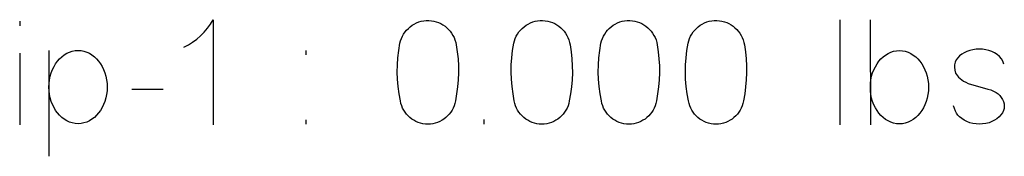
# Model space of a CAD drawing. Header units: inches. Extents: x 1880 to 2363, y -453 to -54.
# Tile 640 of 656: x 1914.7899 to 1915.0719, y -66.307 to -66.268. Entities that reach past the tile are written whole.
import ezdxf

# ---------------------------------------------------------------- set-up
doc = ezdxf.new("R2010")
doc.units = ezdxf.units.IN
doc.header["$LTSCALE"] = 0.5
doc.header["$MEASUREMENT"] = 0

msp = doc.modelspace()

# ---------------------------------------------------------------- linework, layer by layer
at = {"color": 7, "linetype": 'Continuous'}
for p, q in [((1914.78991, -66.26845), (1914.78992, -66.26974)), ((1914.84367, -66.27046), (1914.84452, -66.26929)), ((1914.84452, -66.26929), (1914.84529, -66.26804)), ((1914.84529, -66.26804), (1914.84529, -66.29804)), ((1914.90173, -66.27003), (1914.90229, -66.26962)), ((1914.90229, -66.26962), (1914.90289, -66.26926)), ((1914.90289, -66.26926), (1914.90352, -66.26895)), ((1914.90352, -66.26895), (1914.90419, -66.26868)), ((1914.90419, -66.26868), (1914.90488, -66.26847)), ((1914.90488, -66.26847), (1914.90559, -66.26833)), ((1914.90559, -66.26833), (1914.90631, -66.26826)), ((1914.90631, -66.26826), (1914.90705, -66.26824)), ((1914.90705, -66.26824), (1914.90779, -66.2683)), ((1914.90779, -66.2683), (1914.9085, -66.26841)), ((1914.9085, -66.26841), (1914.9092, -66.26859)), ((1914.9092, -66.26859), (1914.90987, -66.26883)), ((1914.90987, -66.26883), (1914.91051, -66.26912)), ((1914.91051, -66.26912), (1914.91112, -66.26946)), ((1914.91112, -66.26946), (1914.9117, -66.26986)), ((1914.93434, -66.27003), (1914.9349, -66.26962)), ((1914.9349, -66.26962), (1914.9355, -66.26926)), ((1914.9355, -66.26926), (1914.93614, -66.26895)), ((1914.93614, -66.26895), (1914.9368, -66.26868)), ((1914.9368, -66.26868), (1914.93749, -66.26847)), ((1914.93749, -66.26847), (1914.9382, -66.26833)), ((1914.9382, -66.26833), (1914.93893, -66.26826)), ((1914.93893, -66.26826), (1914.93966, -66.26824)), ((1914.93966, -66.26824), (1914.9404, -66.2683)), ((1914.9404, -66.2683), (1914.94111, -66.26841)), ((1914.94111, -66.26841), (1914.94181, -66.26859)), ((1914.94181, -66.26859), (1914.94248, -66.26883)), ((1914.94248, -66.26883), (1914.94313, -66.26912)), ((1914.94313, -66.26912), (1914.94373, -66.26946)), ((1914.94373, -66.26946), (1914.94431, -66.26986)), ((1914.95928, -66.27003), (1914.95984, -66.26962)), ((1914.95984, -66.26962), (1914.96044, -66.26926)), ((1914.96044, -66.26926), (1914.96108, -66.26895)), ((1914.96108, -66.26895), (1914.96174, -66.26868)), ((1914.96174, -66.26868), (1914.96243, -66.26847)), ((1914.96243, -66.26847), (1914.96314, -66.26833)), ((1914.96314, -66.26833), (1914.96387, -66.26826)), ((1914.96387, -66.26826), (1914.9646, -66.26824)), ((1914.9646, -66.26824), (1914.96534, -66.2683)), ((1914.96534, -66.2683), (1914.96605, -66.26841)), ((1914.96605, -66.26841), (1914.96675, -66.26859)), ((1914.96675, -66.26859), (1914.96742, -66.26883)), ((1914.96742, -66.26883), (1914.96807, -66.26912)), ((1914.96807, -66.26912), (1914.96867, -66.26946)), ((1914.96867, -66.26946), (1914.96925, -66.26986)), ((1914.98422, -66.27003), (1914.98478, -66.26962)), ((1914.98478, -66.26962), (1914.98538, -66.26926)), ((1914.98538, -66.26926), (1914.98602, -66.26895)), ((1914.98602, -66.26895), (1914.98668, -66.26868)), ((1914.98668, -66.26868), (1914.98737, -66.26847)), ((1914.98737, -66.26847), (1914.98808, -66.26833)), ((1914.98808, -66.26833), (1914.98881, -66.26826)), ((1914.98881, -66.26826), (1914.98954, -66.26824)), ((1914.98954, -66.26824), (1914.99028, -66.2683)), ((1914.99028, -66.2683), (1914.99099, -66.26841)), ((1914.99099, -66.26841), (1914.99169, -66.26859)), ((1914.99169, -66.26859), (1914.99236, -66.26883)), ((1914.99236, -66.26883), (1914.99301, -66.26912)), ((1914.99301, -66.26912), (1914.99361, -66.26946)), ((1914.99361, -66.26946), (1914.99419, -66.26986)), ((1915.02473, -66.26808), (1915.02474, -66.29804)), ((1915.03348, -66.26804), (1915.03349, -66.29804)), ((1914.8417, -66.2726), (1914.84273, -66.27157)), ((1914.84273, -66.27157), (1914.84367, -66.27046)), ((1914.89951, -66.27272), (1914.89986, -66.27211)), ((1914.89986, -66.27211), (1914.90026, -66.27152)), ((1914.90026, -66.27152), (1914.90071, -66.27098)), ((1914.90071, -66.27098), (1914.9012, -66.27049)), ((1914.9012, -66.27049), (1914.90173, -66.27003)), ((1914.9117, -66.26986), (1914.91223, -66.2703)), ((1914.91223, -66.2703), (1914.91273, -66.27079)), ((1914.91273, -66.27079), (1914.91318, -66.27131)), ((1914.91318, -66.27131), (1914.9136, -66.27188)), ((1914.9136, -66.27188), (1914.91397, -66.27249)), ((1914.91397, -66.27249), (1914.91429, -66.27314)), ((1914.93212, -66.27272), (1914.93248, -66.27211)), ((1914.93248, -66.27211), (1914.93288, -66.27152)), ((1914.93288, -66.27152), (1914.93333, -66.27098)), ((1914.93333, -66.27098), (1914.93381, -66.27049)), ((1914.93381, -66.27049), (1914.93434, -66.27003)), ((1914.94431, -66.26986), (1914.94484, -66.2703)), ((1914.94484, -66.2703), (1914.94534, -66.27079)), ((1914.94534, -66.27079), (1914.9458, -66.27131)), ((1914.9458, -66.27131), (1914.94621, -66.27188)), ((1914.94621, -66.27188), (1914.94658, -66.27249)), ((1914.94658, -66.27249), (1914.94691, -66.27314)), ((1914.95706, -66.27272), (1914.95742, -66.27211)), ((1914.95742, -66.27211), (1914.95782, -66.27152)), ((1914.95782, -66.27152), (1914.95827, -66.27098)), ((1914.95827, -66.27098), (1914.95875, -66.27049)), ((1914.95875, -66.27049), (1914.95928, -66.27003)), ((1914.96925, -66.26986), (1914.96978, -66.2703)), ((1914.96978, -66.2703), (1914.97028, -66.27079)), ((1914.97028, -66.27079), (1914.97074, -66.27131)), ((1914.97074, -66.27131), (1914.97115, -66.27188)), ((1914.97115, -66.27188), (1914.97152, -66.27249)), ((1914.97152, -66.27249), (1914.97185, -66.27314)), ((1914.982, -66.27272), (1914.98236, -66.27211)), ((1914.98236, -66.27211), (1914.98276, -66.27152)), ((1914.98276, -66.27152), (1914.98321, -66.27098)), ((1914.98321, -66.27098), (1914.98369, -66.27049)), ((1914.98369, -66.27049), (1914.98422, -66.27003)), ((1914.99419, -66.26986), (1914.99472, -66.2703)), ((1914.99472, -66.2703), (1914.99522, -66.27079)), ((1914.99522, -66.27079), (1914.99568, -66.27131)), ((1914.99568, -66.27131), (1914.99609, -66.27188)), ((1914.99609, -66.27188), (1914.99646, -66.27249)), ((1914.99646, -66.27249), (1914.99679, -66.27314)), ((1914.83691, -66.27583), (1914.83821, -66.27516)), ((1914.83821, -66.27516), (1914.83944, -66.2744)), ((1914.83944, -66.2744), (1914.8406, -66.27354)), ((1914.8406, -66.27354), (1914.8417, -66.2726)), ((1914.89846, -66.27682), (1914.8988, -66.27476)), ((1914.8988, -66.27476), (1914.89897, -66.27405)), ((1914.89897, -66.27405), (1914.89921, -66.27336)), ((1914.89921, -66.27336), (1914.89951, -66.27272)), ((1914.91429, -66.27314), (1914.91456, -66.27381)), ((1914.91456, -66.27381), (1914.91477, -66.2745)), ((1914.91477, -66.2745), (1914.91492, -66.27521)), ((1914.91492, -66.27521), (1914.91521, -66.27721)), ((1914.93107, -66.27682), (1914.93141, -66.27476)), ((1914.93141, -66.27476), (1914.93159, -66.27405)), ((1914.93159, -66.27405), (1914.93183, -66.27336)), ((1914.93183, -66.27336), (1914.93212, -66.27272)), ((1914.94691, -66.27314), (1914.94718, -66.27381)), ((1914.94718, -66.27381), (1914.94739, -66.2745)), ((1914.94739, -66.2745), (1914.94754, -66.27521)), ((1914.94754, -66.27521), (1914.94783, -66.27721)), ((1914.95601, -66.27682), (1914.95635, -66.27476)), ((1914.95635, -66.27476), (1914.95653, -66.27405)), ((1914.95653, -66.27405), (1914.95677, -66.27336)), ((1914.95677, -66.27336), (1914.95706, -66.27272)), ((1914.97185, -66.27314), (1914.97212, -66.27381)), ((1914.97212, -66.27381), (1914.97233, -66.2745)), ((1914.97233, -66.2745), (1914.97248, -66.27521)), ((1914.97248, -66.27521), (1914.97277, -66.27721)), ((1914.98095, -66.27682), (1914.98129, -66.27476)), ((1914.98129, -66.27476), (1914.98147, -66.27405)), ((1914.98147, -66.27405), (1914.98171, -66.27336)), ((1914.98171, -66.27336), (1914.982, -66.27272)), ((1914.99679, -66.27314), (1914.99706, -66.27381)), ((1914.99706, -66.27381), (1914.99727, -66.2745)), ((1914.99727, -66.2745), (1914.99742, -66.27521)), ((1914.99742, -66.27521), (1914.99771, -66.27721)), ((1914.78991, -66.27761), (1914.78992, -66.29804)), ((1914.79829, -66.27678), (1914.7983, -66.30699)), ((1914.80195, -66.27859), (1914.80264, -66.27806)), ((1914.80264, -66.27806), (1914.80337, -66.27761)), ((1914.80337, -66.27761), (1914.80414, -66.27725)), ((1914.80414, -66.27725), (1914.80494, -66.27699)), ((1914.80494, -66.27699), (1914.80577, -66.27684)), ((1914.80577, -66.27684), (1914.80662, -66.27678)), ((1914.80662, -66.27678), (1914.80748, -66.27684)), ((1914.80748, -66.27684), (1914.80831, -66.27699)), ((1914.80831, -66.27699), (1914.80911, -66.27725)), ((1914.80911, -66.27725), (1914.80988, -66.27761)), ((1914.80988, -66.27761), (1914.81061, -66.27806)), ((1914.81061, -66.27806), (1914.81129, -66.27859)), ((1914.87192, -66.27807), (1914.87192, -66.27682)), ((1914.89822, -66.27887), (1914.89846, -66.27682)), ((1914.91521, -66.27721), (1914.91542, -66.27921)), ((1914.93083, -66.27887), (1914.93107, -66.27682)), ((1914.94783, -66.27721), (1914.94803, -66.27921)), ((1914.95577, -66.27887), (1914.95601, -66.27682)), ((1914.97277, -66.27721), (1914.97297, -66.27921)), ((1914.98071, -66.27887), (1914.98095, -66.27682)), ((1914.99771, -66.27721), (1914.99791, -66.27921)), ((1915.03715, -66.27863), (1915.03783, -66.27811)), ((1915.03783, -66.27811), (1915.03857, -66.27766)), ((1915.03857, -66.27766), (1915.03933, -66.27729)), ((1915.03933, -66.27729), (1915.04014, -66.27703)), ((1915.04014, -66.27703), (1915.04096, -66.27688)), ((1915.04096, -66.27688), (1915.04182, -66.27682)), ((1915.04182, -66.27682), (1915.04268, -66.27688)), ((1915.04268, -66.27688), (1915.04351, -66.27703)), ((1915.04351, -66.27703), (1915.0443, -66.27729)), ((1915.0443, -66.27729), (1915.04507, -66.27766)), ((1915.04507, -66.27766), (1915.0458, -66.27811)), ((1915.0458, -66.27811), (1915.04649, -66.27863)), ((1915.05966, -66.2779), (1915.05905, -66.27838)), ((1915.06035, -66.27746), (1915.05966, -66.2779)), ((1915.0611, -66.27709), (1915.06035, -66.27746)), ((1915.06194, -66.2768), (1915.0611, -66.27709)), ((1915.06285, -66.27658), (1915.06194, -66.2768)), ((1915.06378, -66.27645), (1915.06285, -66.27658)), ((1915.06471, -66.27641), (1915.06378, -66.27645)), ((1915.06563, -66.27645), (1915.06471, -66.27641)), ((1915.06654, -66.27658), (1915.06563, -66.27645)), ((1915.06745, -66.2768), (1915.06654, -66.27658)), ((1915.06829, -66.27711), (1915.06745, -66.2768)), ((1915.06908, -66.27748), (1915.06829, -66.27711)), ((1915.06981, -66.27794), (1915.06908, -66.27748)), ((1915.07049, -66.27852), (1915.06981, -66.27794)), ((1914.79974, -66.28139), (1914.80021, -66.28059)), ((1914.80021, -66.28059), (1914.80074, -66.27985)), ((1914.80074, -66.27985), (1914.80132, -66.27919)), ((1914.80132, -66.27919), (1914.80195, -66.27859)), ((1914.81129, -66.27859), (1914.81192, -66.27919)), ((1914.81192, -66.27919), (1914.81251, -66.27985)), ((1914.81251, -66.27985), (1914.81304, -66.28059)), ((1914.81304, -66.28059), (1914.81351, -66.28139)), ((1914.89804, -66.28299), (1914.89808, -66.28093)), ((1914.89808, -66.28093), (1914.89822, -66.27887)), ((1914.91542, -66.27921), (1914.91553, -66.28121)), ((1914.93066, -66.28299), (1914.93069, -66.28093)), ((1914.93069, -66.28093), (1914.93083, -66.27887)), ((1914.94803, -66.27921), (1914.94814, -66.28121)), ((1914.9556, -66.28299), (1914.95563, -66.28093)), ((1914.95563, -66.28093), (1914.95577, -66.27887)), ((1914.97297, -66.27921), (1914.97308, -66.28121)), ((1914.98054, -66.28299), (1914.98057, -66.28093)), ((1914.98057, -66.28093), (1914.98071, -66.27887)), ((1914.99791, -66.27921), (1914.99802, -66.28121)), ((1915.03493, -66.28143), (1915.0354, -66.28063)), ((1915.0354, -66.28063), (1915.03593, -66.27989)), ((1915.03593, -66.27989), (1915.03652, -66.27923)), ((1915.03652, -66.27923), (1915.03715, -66.27863)), ((1915.04649, -66.27863), (1915.04712, -66.27923)), ((1915.04712, -66.27923), (1915.0477, -66.27989)), ((1915.0477, -66.27989), (1915.04824, -66.28063)), ((1915.04824, -66.28063), (1915.04871, -66.28143)), ((1915.05762, -66.28087), (1915.05758, -66.28161)), ((1915.0578, -66.28018), (1915.05762, -66.28087)), ((1915.0581, -66.27952), (1915.0578, -66.28018)), ((1915.05852, -66.27892), (1915.0581, -66.27952)), ((1915.05905, -66.27838), (1915.05852, -66.27892)), ((1915.07104, -66.27917), (1915.07049, -66.27852)), ((1915.07144, -66.27989), (1915.07104, -66.27917)), ((1915.07172, -66.28068), (1915.07144, -66.27989)), ((1914.79867, -66.28417), (1914.79896, -66.28319)), ((1914.79896, -66.28319), (1914.79932, -66.28226)), ((1914.79932, -66.28226), (1914.79974, -66.28139)), ((1914.81351, -66.28139), (1914.81393, -66.28226)), ((1914.81393, -66.28226), (1914.81429, -66.28319)), ((1914.81429, -66.28319), (1914.81459, -66.28417)), ((1914.89811, -66.28504), (1914.89804, -66.28299)), ((1914.91554, -66.2832), (1914.91547, -66.28519)), ((1914.91553, -66.28121), (1914.91554, -66.2832)), ((1914.93072, -66.28504), (1914.93066, -66.28299)), ((1914.94816, -66.2832), (1914.94808, -66.28519)), ((1914.94814, -66.28121), (1914.94816, -66.2832)), ((1914.95566, -66.28504), (1914.9556, -66.28299)), ((1914.9731, -66.2832), (1914.97302, -66.28519)), ((1914.97308, -66.28121), (1914.9731, -66.2832)), ((1914.9806, -66.28504), (1914.98054, -66.28299)), ((1914.99804, -66.2832), (1914.99796, -66.28519)), ((1914.99802, -66.28121), (1914.99804, -66.2832)), ((1915.03386, -66.28418), (1915.03415, -66.28321)), ((1915.03415, -66.28321), (1915.03451, -66.28229)), ((1915.03451, -66.28229), (1915.03493, -66.28143)), ((1915.04871, -66.28143), (1915.04912, -66.28229)), ((1915.04912, -66.28229), (1915.04948, -66.28321)), ((1915.04948, -66.28321), (1915.04978, -66.28418)), ((1915.05758, -66.28161), (1915.05768, -66.28241)), ((1915.05768, -66.28241), (1915.05792, -66.28325)), ((1915.05792, -66.28325), (1915.05813, -66.28367)), ((1915.05813, -66.28367), (1915.05841, -66.28407)), ((1914.7983, -66.28727), (1914.79834, -66.28621)), ((1914.79834, -66.28621), (1914.79846, -66.28517)), ((1914.79846, -66.28517), (1914.79867, -66.28417)), ((1914.81459, -66.28417), (1914.81479, -66.28517)), ((1914.81479, -66.28517), (1914.81492, -66.28621)), ((1914.81492, -66.28621), (1914.81496, -66.28727)), ((1914.89828, -66.2871), (1914.89811, -66.28504)), ((1914.91547, -66.28519), (1914.91529, -66.28718)), ((1914.9309, -66.2871), (1914.93072, -66.28504)), ((1914.94808, -66.28519), (1914.94791, -66.28718)), ((1914.95584, -66.2871), (1914.95566, -66.28504)), ((1914.97302, -66.28519), (1914.97285, -66.28718)), ((1914.98078, -66.2871), (1914.9806, -66.28504)), ((1914.99796, -66.28519), (1914.99779, -66.28718)), ((1915.03349, -66.28727), (1915.03353, -66.28621)), ((1915.03353, -66.28621), (1915.03366, -66.28517)), ((1915.03366, -66.28517), (1915.03386, -66.28418)), ((1915.04978, -66.28418), (1915.04998, -66.28517)), ((1915.04998, -66.28517), (1915.05011, -66.28621)), ((1915.05011, -66.28621), (1915.05015, -66.28727)), ((1915.05841, -66.28407), (1915.05876, -66.28446)), ((1915.05876, -66.28446), (1915.05918, -66.28483)), ((1915.05918, -66.28483), (1915.05966, -66.28519)), ((1915.05966, -66.28519), (1915.06021, -66.28554)), ((1915.06021, -66.28554), (1915.06084, -66.28587)), ((1915.06084, -66.28587), (1915.06153, -66.28619)), ((1915.06153, -66.28619), (1915.06716, -66.28781)), ((1914.79834, -66.28833), (1914.7983, -66.28727)), ((1914.79846, -66.28936), (1914.79834, -66.28833)), ((1914.79867, -66.29035), (1914.79846, -66.28936)), ((1914.81479, -66.28936), (1914.81459, -66.29035)), ((1914.81492, -66.28833), (1914.81479, -66.28936)), ((1914.81496, -66.28727), (1914.81492, -66.28833)), ((1914.82205, -66.28781), (1914.83101, -66.28781)), ((1914.89855, -66.28916), (1914.89828, -66.2871)), ((1914.89893, -66.29121), (1914.89855, -66.28916)), ((1914.91503, -66.28917), (1914.91468, -66.29116)), ((1914.91529, -66.28718), (1914.91503, -66.28917)), ((1914.93117, -66.28916), (1914.9309, -66.2871)), ((1914.93154, -66.29121), (1914.93117, -66.28916)), ((1914.94764, -66.28917), (1914.94729, -66.29116)), ((1914.94791, -66.28718), (1914.94764, -66.28917)), ((1914.95611, -66.28916), (1914.95584, -66.2871)), ((1914.95648, -66.29121), (1914.95611, -66.28916)), ((1914.97258, -66.28917), (1914.97223, -66.29116)), ((1914.97285, -66.28718), (1914.97258, -66.28917)), ((1914.98105, -66.28916), (1914.98078, -66.2871)), ((1914.98142, -66.29121), (1914.98105, -66.28916)), ((1914.99752, -66.28917), (1914.99717, -66.29116)), ((1914.99779, -66.28718), (1914.99752, -66.28917)), ((1915.03353, -66.28835), (1915.03349, -66.28727)), ((1915.03366, -66.28939), (1915.03353, -66.28835)), ((1915.03386, -66.2904), (1915.03366, -66.28939)), ((1915.04998, -66.28939), (1915.04978, -66.2904)), ((1915.05011, -66.28835), (1915.04998, -66.28939)), ((1915.05015, -66.28727), (1915.05011, -66.28835)), ((1915.06716, -66.28781), (1915.06803, -66.28808)), ((1915.06803, -66.28808), (1915.0688, -66.28841)), ((1915.0688, -66.28841), (1915.06948, -66.28878)), ((1915.06948, -66.28878), (1915.07007, -66.28922)), ((1915.07007, -66.28922), (1915.07057, -66.28969)), ((1914.79896, -66.29133), (1914.79867, -66.29035)), ((1914.79932, -66.29225), (1914.79896, -66.29133)), ((1914.79974, -66.29311), (1914.79932, -66.29225)), ((1914.81393, -66.29225), (1914.81351, -66.29311)), ((1914.81429, -66.29133), (1914.81393, -66.29225)), ((1914.81459, -66.29035), (1914.81429, -66.29133)), ((1914.89908, -66.29191), (1914.89893, -66.29121)), ((1914.89929, -66.29259), (1914.89908, -66.29191)), ((1914.91452, -66.29191), (1914.91431, -66.29259)), ((1914.91467, -66.29121), (1914.91452, -66.29191)), ((1914.9317, -66.29191), (1914.93154, -66.29121)), ((1914.93191, -66.29259), (1914.9317, -66.29191)), ((1914.94713, -66.29191), (1914.94692, -66.29259)), ((1914.94729, -66.29121), (1914.94713, -66.29191)), ((1914.95664, -66.29191), (1914.95648, -66.29121)), ((1914.95685, -66.29259), (1914.95664, -66.29191)), ((1914.97207, -66.29191), (1914.97186, -66.29259)), ((1914.97223, -66.29121), (1914.97207, -66.29191)), ((1914.98158, -66.29191), (1914.98142, -66.29121)), ((1914.98179, -66.29259), (1914.98158, -66.29191)), ((1914.99701, -66.29191), (1914.9968, -66.29259)), ((1914.99717, -66.29121), (1914.99701, -66.29191)), ((1915.03415, -66.29137), (1915.03386, -66.2904)), ((1915.03451, -66.29229), (1915.03415, -66.29137)), ((1915.03493, -66.29315), (1915.03451, -66.29229)), ((1915.04912, -66.29229), (1915.04871, -66.29315)), ((1915.04948, -66.29137), (1915.04912, -66.29229)), ((1915.04978, -66.2904), (1915.04948, -66.29137)), ((1915.07057, -66.28969), (1915.07099, -66.29021)), ((1915.07099, -66.29021), (1915.07135, -66.29077)), ((1915.07135, -66.29077), (1915.07164, -66.29137)), ((1915.07164, -66.29137), (1915.0718, -66.29202)), ((1915.0718, -66.29202), (1915.07185, -66.29266)), ((1914.80021, -66.2939), (1914.79974, -66.29311)), ((1914.80074, -66.29464), (1914.80021, -66.2939)), ((1914.80132, -66.29531), (1914.80074, -66.29464)), ((1914.81251, -66.29464), (1914.81192, -66.29531)), ((1914.81304, -66.2939), (1914.81251, -66.29464)), ((1914.81351, -66.29311), (1914.81304, -66.2939)), ((1914.89956, -66.29324), (1914.89929, -66.29259)), ((1914.89988, -66.29386), (1914.89956, -66.29324)), ((1914.90026, -66.29444), (1914.89988, -66.29386)), ((1914.90068, -66.29498), (1914.90026, -66.29444)), ((1914.90114, -66.29548), (1914.90068, -66.29498)), ((1914.91292, -66.29498), (1914.91246, -66.29548)), ((1914.91334, -66.29444), (1914.91292, -66.29498)), ((1914.91372, -66.29386), (1914.91334, -66.29444)), ((1914.91404, -66.29324), (1914.91372, -66.29386)), ((1914.91431, -66.29259), (1914.91404, -66.29324)), ((1914.93217, -66.29324), (1914.93191, -66.29259)), ((1914.93249, -66.29386), (1914.93217, -66.29324)), ((1914.93287, -66.29444), (1914.93249, -66.29386)), ((1914.93329, -66.29498), (1914.93287, -66.29444)), ((1914.93375, -66.29548), (1914.93329, -66.29498)), ((1914.94554, -66.29498), (1914.94508, -66.29548)), ((1914.94596, -66.29444), (1914.94554, -66.29498)), ((1914.94633, -66.29386), (1914.94596, -66.29444)), ((1914.94665, -66.29324), (1914.94633, -66.29386)), ((1914.94692, -66.29259), (1914.94665, -66.29324)), ((1914.95711, -66.29324), (1914.95685, -66.29259)), ((1914.95743, -66.29386), (1914.95711, -66.29324)), ((1914.95781, -66.29444), (1914.95743, -66.29386)), ((1914.95823, -66.29498), (1914.95781, -66.29444)), ((1914.95869, -66.29548), (1914.95823, -66.29498)), ((1914.97048, -66.29498), (1914.97002, -66.29548)), ((1914.9709, -66.29444), (1914.97048, -66.29498)), ((1914.97127, -66.29386), (1914.9709, -66.29444)), ((1914.97159, -66.29324), (1914.97127, -66.29386)), ((1914.97186, -66.29259), (1914.97159, -66.29324)), ((1914.98205, -66.29324), (1914.98179, -66.29259)), ((1914.98237, -66.29386), (1914.98205, -66.29324)), ((1914.98275, -66.29444), (1914.98237, -66.29386)), ((1914.98317, -66.29498), (1914.98275, -66.29444)), ((1914.98363, -66.29548), (1914.98317, -66.29498)), ((1914.99542, -66.29498), (1914.99496, -66.29548)), ((1914.99584, -66.29444), (1914.99542, -66.29498)), ((1914.99621, -66.29386), (1914.99584, -66.29444)), ((1914.99653, -66.29324), (1914.99621, -66.29386)), ((1914.9968, -66.29259), (1914.99653, -66.29324)), ((1915.0354, -66.29395), (1915.03493, -66.29315)), ((1915.03593, -66.29468), (1915.0354, -66.29395)), ((1915.03652, -66.29535), (1915.03593, -66.29468)), ((1915.0477, -66.29468), (1915.04712, -66.29535)), ((1915.04824, -66.29395), (1915.0477, -66.29468)), ((1915.04871, -66.29315), (1915.04824, -66.29395)), ((1915.05788, -66.29414), (1915.05734, -66.29257)), ((1915.05816, -66.29471), (1915.05788, -66.29414)), ((1915.05855, -66.29525), (1915.05816, -66.29471)), ((1915.07129, -66.29462), (1915.07088, -66.29522)), ((1915.07159, -66.29398), (1915.07129, -66.29462)), ((1915.07179, -66.29332), (1915.07159, -66.29398)), ((1915.07185, -66.29266), (1915.07179, -66.29332)), ((1914.80195, -66.29591), (1914.80132, -66.29531)), ((1914.80264, -66.29643), (1914.80195, -66.29591)), ((1914.80337, -66.29688), (1914.80264, -66.29643)), ((1914.80414, -66.29724), (1914.80337, -66.29688)), ((1914.80494, -66.2975), (1914.80414, -66.29724)), ((1914.80577, -66.29766), (1914.80494, -66.2975)), ((1914.80662, -66.29771), (1914.80577, -66.29766)), ((1914.80748, -66.29766), (1914.80662, -66.29771)), ((1914.80831, -66.2975), (1914.80748, -66.29766)), ((1914.80911, -66.29724), (1914.80831, -66.2975)), ((1914.80988, -66.29688), (1914.80911, -66.29724)), ((1914.81061, -66.29643), (1914.80988, -66.29688)), ((1914.81129, -66.29591), (1914.81061, -66.29643)), ((1914.81192, -66.29531), (1914.81129, -66.29591)), ((1914.87192, -66.29784), (1914.87192, -66.29659)), ((1914.90164, -66.29595), (1914.90114, -66.29548)), ((1914.90219, -66.29637), (1914.90164, -66.29595)), ((1914.90276, -66.29674), (1914.90219, -66.29637)), ((1914.90337, -66.29706), (1914.90276, -66.29674)), ((1914.90402, -66.29734), (1914.90337, -66.29706)), ((1914.90469, -66.29755), (1914.90402, -66.29734)), ((1914.90538, -66.29771), (1914.90469, -66.29755)), ((1914.90608, -66.29781), (1914.90538, -66.29771)), ((1914.9068, -66.29784), (1914.90608, -66.29781)), ((1914.90752, -66.29781), (1914.9068, -66.29784)), ((1914.90822, -66.29771), (1914.90752, -66.29781)), ((1914.9089, -66.29755), (1914.90822, -66.29771)), ((1914.90957, -66.29734), (1914.9089, -66.29755)), ((1914.91022, -66.29706), (1914.90957, -66.29734)), ((1914.91084, -66.29674), (1914.91022, -66.29706)), ((1914.91141, -66.29637), (1914.91084, -66.29674)), ((1914.91196, -66.29595), (1914.91141, -66.29637)), ((1914.91246, -66.29548), (1914.91196, -66.29595)), ((1914.92295, -66.29784), (1914.92295, -66.29655)), ((1914.93426, -66.29595), (1914.93375, -66.29548)), ((1914.9348, -66.29637), (1914.93426, -66.29595)), ((1914.93538, -66.29674), (1914.9348, -66.29637)), ((1914.93599, -66.29706), (1914.93538, -66.29674)), ((1914.93664, -66.29734), (1914.93599, -66.29706)), ((1914.93731, -66.29755), (1914.93664, -66.29734)), ((1914.938, -66.29771), (1914.93731, -66.29755)), ((1914.9387, -66.29781), (1914.938, -66.29771)), ((1914.93941, -66.29784), (1914.9387, -66.29781)), ((1914.94013, -66.29781), (1914.93941, -66.29784)), ((1914.94083, -66.29771), (1914.94013, -66.29781)), ((1914.94152, -66.29755), (1914.94083, -66.29771)), ((1914.94219, -66.29734), (1914.94152, -66.29755)), ((1914.94283, -66.29706), (1914.94219, -66.29734)), ((1914.94345, -66.29674), (1914.94283, -66.29706)), ((1914.94403, -66.29637), (1914.94345, -66.29674)), ((1914.94457, -66.29595), (1914.94403, -66.29637)), ((1914.94508, -66.29548), (1914.94457, -66.29595)), ((1914.9592, -66.29595), (1914.95869, -66.29548)), ((1914.95974, -66.29637), (1914.9592, -66.29595)), ((1914.96032, -66.29674), (1914.95974, -66.29637)), ((1914.96093, -66.29706), (1914.96032, -66.29674)), ((1914.96158, -66.29734), (1914.96093, -66.29706)), ((1914.96225, -66.29755), (1914.96158, -66.29734)), ((1914.96294, -66.29771), (1914.96225, -66.29755)), ((1914.96364, -66.29781), (1914.96294, -66.29771)), ((1914.96435, -66.29784), (1914.96364, -66.29781)), ((1914.96507, -66.29781), (1914.96435, -66.29784)), ((1914.96577, -66.29771), (1914.96507, -66.29781)), ((1914.96646, -66.29755), (1914.96577, -66.29771)), ((1914.96713, -66.29734), (1914.96646, -66.29755)), ((1914.96777, -66.29706), (1914.96713, -66.29734)), ((1914.96839, -66.29674), (1914.96777, -66.29706)), ((1914.96897, -66.29637), (1914.96839, -66.29674)), ((1914.96951, -66.29595), (1914.96897, -66.29637)), ((1914.97002, -66.29548), (1914.96951, -66.29595)), ((1914.98414, -66.29595), (1914.98363, -66.29548)), ((1914.98468, -66.29637), (1914.98414, -66.29595)), ((1914.98526, -66.29674), (1914.98468, -66.29637)), ((1914.98587, -66.29706), (1914.98526, -66.29674)), ((1914.98652, -66.29734), (1914.98587, -66.29706)), ((1914.98719, -66.29755), (1914.98652, -66.29734)), ((1914.98788, -66.29771), (1914.98719, -66.29755)), ((1914.98858, -66.29781), (1914.98788, -66.29771)), ((1914.98929, -66.29784), (1914.98858, -66.29781)), ((1914.99001, -66.29781), (1914.98929, -66.29784)), ((1914.99071, -66.29771), (1914.99001, -66.29781)), ((1914.9914, -66.29755), (1914.99071, -66.29771)), ((1914.99207, -66.29734), (1914.9914, -66.29755)), ((1914.99271, -66.29706), (1914.99207, -66.29734)), ((1914.99333, -66.29674), (1914.99271, -66.29706)), ((1914.99391, -66.29637), (1914.99333, -66.29674)), ((1914.99445, -66.29595), (1914.99391, -66.29637)), ((1914.99496, -66.29548), (1914.99445, -66.29595)), ((1915.03715, -66.29595), (1915.03652, -66.29535)), ((1915.03783, -66.29647), (1915.03715, -66.29595)), ((1915.03857, -66.29693), (1915.03783, -66.29647)), ((1915.03933, -66.29729), (1915.03857, -66.29693)), ((1915.04014, -66.29754), (1915.03933, -66.29729)), ((1915.04096, -66.2977), (1915.04014, -66.29754)), ((1915.04182, -66.29775), (1915.04096, -66.2977)), ((1915.04268, -66.2977), (1915.04182, -66.29775)), ((1915.04351, -66.29754), (1915.04268, -66.2977)), ((1915.0443, -66.29729), (1915.04351, -66.29754)), ((1915.04507, -66.29693), (1915.0443, -66.29729)), ((1915.0458, -66.29647), (1915.04507, -66.29693)), ((1915.04649, -66.29595), (1915.0458, -66.29647)), ((1915.04712, -66.29535), (1915.04649, -66.29595)), ((1915.05906, -66.29577), (1915.05855, -66.29525)), ((1915.05966, -66.29626), (1915.05906, -66.29577)), ((1915.06038, -66.29673), (1915.05966, -66.29626)), ((1915.06114, -66.29712), (1915.06038, -66.29673)), ((1915.06197, -66.29742), (1915.06114, -66.29712)), ((1915.06285, -66.29763), (1915.06197, -66.29742)), ((1915.06378, -66.29776), (1915.06285, -66.29763)), ((1915.06471, -66.29781), (1915.06378, -66.29776)), ((1915.06563, -66.29776), (1915.06471, -66.29781)), ((1915.06654, -66.29763), (1915.06563, -66.29776)), ((1915.06747, -66.29741), (1915.06654, -66.29763)), ((1915.06831, -66.29711), (1915.06747, -66.29741)), ((1915.06906, -66.29674), (1915.06831, -66.29711)), ((1915.06973, -66.2963), (1915.06906, -66.29674)), ((1915.07036, -66.29579), (1915.06973, -66.2963)), ((1915.07088, -66.29522), (1915.07036, -66.29579))]:
    msp.add_line(p, q, dxfattribs=at)

doc.saveas('drawing.dxf')
